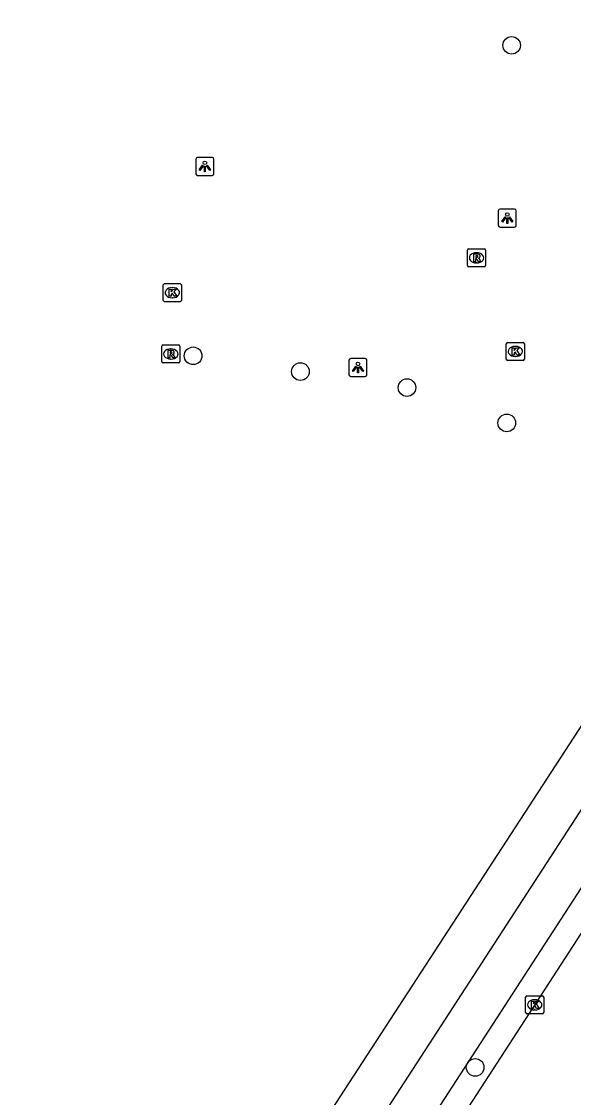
# Model space of a CAD drawing. Extents: x 161258 to 161838, y 380836 to 381727.
# Drawn here: x 161499.5 to 161530.1, y 380912 to 380971.7 of the extents above; entities that cross this region are included whole.
import ezdxf

# ---------------------------------------------------------------- set-up
doc = ezdxf.new("R2010")
doc.units = 0
for name, color, linetype in [('IMGEO_Boom', 7, 'Continuous'), ('IMGEO_Fietspad_gesloten', 7, 'Continuous'), ('IMGEO_Kolk', 7, 'Continuous'), ('IMGEO_Lichtpunt', 7, 'Continuous'), ('IMGEO_Rijbaan_lokaal_open', 7, 'Continuous'), ('IMGEO_Rioolput', 7, 'Continuous'), ('IMGEO_Voetpad_open', 7, 'Continuous')]:
    doc.layers.add(name, color=color, linetype=linetype)

msp = doc.modelspace()

# ---------------------------------------------------------------- linework, layer by layer
at = {"layer": 'IMGEO_Boom'}
for centre in [(161526.639, 380970.353), (161508.983, 380953.127), (161514.93, 380952.249), (161520.838, 380951.363), (161526.368, 380949.403), (161524.614, 380913.646)]:
    msp.add_circle(centre, 0.489, dxfattribs=at)
at = {"layer": 'IMGEO_Fietspad_gesloten'}
for points in [[(161581.633, 381006.84), (161581.562, 381006.731), (161578.938, 381002.688), (161504.207, 380887.394), (161498.991, 380879.345)], [(161503.381, 380881.765), (161506.413, 380886.439), (161550.334, 380954.192)]]:
    msp.add_lwpolyline(points, dxfattribs=at)
at = {"layer": 'IMGEO_Kolk'}
for p, q in [((161507.33, 380956.204), (161507.33, 380957.056)), ((161507.405, 380957.13), (161508.257, 380957.13)), ((161507.818, 380956.91), (161507.843, 380956.91)), ((161508.331, 380957.056), (161508.331, 380956.204)), ((161507.841, 380956.35), (161507.816, 380956.35)), ((161508.257, 380956.13), (161507.405, 380956.13)), ((161526.416, 380953.869), (161527.268, 380953.869)), ((161526.341, 380952.943), (161526.341, 380953.795)), ((161526.829, 380953.649), (161526.854, 380953.649)), ((161527.342, 380953.795), (161527.342, 380952.943)), ((161527.268, 380952.869), (161526.416, 380952.869)), ((161526.852, 380953.089), (161526.827, 380953.089)), ((161527.413, 380916.693), (161527.413, 380917.545)), ((161527.488, 380917.619), (161528.34, 380917.619)), ((161528.414, 380917.545), (161528.414, 380916.693)), ((161527.924, 380916.839), (161527.899, 380916.839)), ((161527.901, 380917.399), (161527.926, 380917.399)), ((161528.34, 380916.619), (161527.488, 380916.619))]:
    msp.add_line(p, q, dxfattribs=at)
for points in [[(161507.33, 380956.204), (161507.33, 380957.056)], [(161507.405, 380957.13), (161508.257, 380957.13)], [(161507.651, 380956.83), (161507.774, 380956.83), (161507.774, 380956.679), (161507.904, 380956.83), (161508.068, 380956.83), (161507.922, 380956.679), (161508.075, 380956.43), (161507.923, 380956.43), (161507.838, 380956.594), (161507.774, 380956.527), (161507.774, 380956.43), (161507.651, 380956.43), (161507.651, 380956.83)], [(161508.331, 380957.056), (161508.331, 380956.204)], [(161508.257, 380956.13), (161507.405, 380956.13)], [(161526.416, 380953.869), (161527.268, 380953.869)], [(161526.341, 380952.943), (161526.341, 380953.795)], [(161526.662, 380953.569), (161526.785, 380953.569), (161526.785, 380953.418), (161526.915, 380953.569), (161527.079, 380953.569), (161526.933, 380953.418), (161527.086, 380953.169), (161526.934, 380953.169), (161526.849, 380953.333), (161526.785, 380953.266), (161526.785, 380953.169), (161526.662, 380953.169), (161526.662, 380953.569)], [(161527.342, 380953.795), (161527.342, 380952.943)], [(161527.268, 380952.869), (161526.416, 380952.869)], [(161527.413, 380916.693), (161527.413, 380917.545)], [(161527.488, 380917.619), (161528.34, 380917.619)], [(161528.414, 380917.545), (161528.414, 380916.693)], [(161527.734, 380917.319), (161527.857, 380917.319), (161527.857, 380917.168), (161527.987, 380917.319), (161528.151, 380917.319), (161528.005, 380917.168), (161528.158, 380916.919), (161528.006, 380916.919), (161527.921, 380917.083), (161527.857, 380917.016), (161527.857, 380916.919), (161527.734, 380916.919), (161527.734, 380917.319)], [(161528.34, 380916.619), (161527.488, 380916.619)]]:
    msp.add_lwpolyline(points, dxfattribs=at)
for centre, start, end in [((161507.407, 380957.054), 91.55205, 178.44795), ((161507.407, 380957.054), 91.55205, 178.44795), ((161508.255, 380957.054), 1.55205, 88.44795), ((161508.255, 380957.054), 1.55205, 88.44795), ((161507.407, 380956.206), 181.55205, 268.44795), ((161507.407, 380956.206), 181.55205, 268.44795), ((161508.255, 380956.206), 271.55205, 358.44795), ((161508.255, 380956.206), 271.55205, 358.44795), ((161526.418, 380953.793), 91.55205, 178.44795), ((161526.418, 380953.793), 91.55205, 178.44795), ((161527.266, 380953.793), 1.55205, 88.44795), ((161527.266, 380953.793), 1.55205, 88.44795), ((161526.418, 380952.945), 181.55205, 268.44795), ((161526.418, 380952.945), 181.55205, 268.44795), ((161527.266, 380952.945), 271.55205, 358.44795), ((161527.266, 380952.945), 271.55205, 358.44795), ((161527.49, 380917.543), 91.55205, 178.44795), ((161527.49, 380917.543), 91.55205, 178.44795), ((161528.338, 380917.543), 1.55205, 88.44795), ((161528.338, 380917.543), 1.55205, 88.44795), ((161527.49, 380916.695), 181.55205, 268.44795), ((161527.49, 380916.695), 181.55205, 268.44795), ((161528.338, 380916.695), 271.55205, 358.44795), ((161528.338, 380916.695), 271.55205, 358.44795)]:
    msp.add_arc(centre, 0.0765, start, end, dxfattribs=at)
for centre, major_axis, ratio, start_param, end_param in [((161507.817, 380956.63), (-0.387, 0.002), 0.722429, 4.712389, 7.853982), ((161507.842, 380956.63), (-0.39, 0.002), 0.717154, 1.570796, 4.712389), ((161526.828, 380953.369), (-0.387, 0.002), 0.722429, 4.712389, 7.853982), ((161526.853, 380953.369), (-0.39, 0.002), 0.717154, 1.570796, 4.712389), ((161527.9, 380917.119), (-0.387, 0.002), 0.722429, 4.712389, 7.853982), ((161527.925, 380917.119), (-0.39, 0.002), 0.717154, 1.570796, 4.712389)]:
    msp.add_ellipse(centre, major_axis=major_axis, ratio=ratio, start_param=start_param, end_param=end_param, dxfattribs=at)
at = {"layer": 'IMGEO_Lichtpunt'}
for p, q in [((161509.136, 380964.035), (161509.136, 380963.228)), ((161509.136, 380964.035), (161509.136, 380963.228)), ((161510.038, 380964.13), (161509.23, 380964.13)), ((161510.038, 380964.13), (161509.23, 380964.13)), ((161510.132, 380963.228), (161510.132, 380964.035)), ((161510.132, 380963.228), (161510.132, 380964.035)), ((161509.23, 380963.134), (161510.038, 380963.134)), ((161509.23, 380963.134), (161510.038, 380963.134)), ((161525.899, 380961.17), (161525.899, 380960.363)), ((161525.899, 380961.17), (161525.899, 380960.363)), ((161526.801, 380961.265), (161525.993, 380961.265)), ((161526.801, 380961.265), (161525.993, 380961.265)), ((161526.895, 380960.363), (161526.895, 380961.17)), ((161526.895, 380960.363), (161526.895, 380961.17)), ((161525.993, 380960.269), (161526.801, 380960.269)), ((161525.993, 380960.269), (161526.801, 380960.269)), ((161517.622, 380952.881), (161517.622, 380952.074)), ((161517.622, 380952.881), (161517.622, 380952.074)), ((161518.524, 380952.976), (161517.716, 380952.976)), ((161518.524, 380952.976), (161517.716, 380952.976)), ((161518.618, 380952.074), (161518.618, 380952.881)), ((161518.618, 380952.074), (161518.618, 380952.881)), ((161517.716, 380951.98), (161518.524, 380951.98)), ((161517.716, 380951.98), (161518.524, 380951.98))]:
    msp.add_line(p, q, dxfattribs=at)
for points in [[(161509.51, 380963.699), (161509.549, 380963.671), (161509.361, 380963.409), (161509.323, 380963.436), (161509.51, 380963.699)], [(161509.612, 380963.651), (161509.659, 380963.651), (161509.659, 380963.329), (161509.612, 380963.329), (161509.612, 380963.651)], [(161509.722, 380963.671), (161509.76, 380963.698), (161509.947, 380963.436), (161509.908, 380963.408), (161509.722, 380963.671)], [(161526.273, 380960.834), (161526.312, 380960.806), (161526.124, 380960.544), (161526.086, 380960.571), (161526.273, 380960.834)], [(161526.375, 380960.786), (161526.422, 380960.786), (161526.422, 380960.464), (161526.375, 380960.464), (161526.375, 380960.786)], [(161526.485, 380960.806), (161526.523, 380960.833), (161526.71, 380960.571), (161526.671, 380960.543), (161526.485, 380960.806)], [(161517.996, 380952.545), (161518.035, 380952.517), (161517.847, 380952.255), (161517.809, 380952.282), (161517.996, 380952.545)], [(161518.098, 380952.497), (161518.145, 380952.497), (161518.145, 380952.175), (161518.098, 380952.175), (161518.098, 380952.497)], [(161518.208, 380952.517), (161518.246, 380952.544), (161518.433, 380952.282), (161518.394, 380952.254), (161518.208, 380952.517)]]:
    msp.add_lwpolyline(points, dxfattribs=at)
for centre in [(161509.635, 380963.833), (161526.398, 380960.968), (161518.121, 380952.679)]:
    msp.add_circle(centre, 0.0994, dxfattribs=at)
for centre, start, end in [((161509.23, 380964.035), 90, 180), ((161509.23, 380964.035), 90, 180), ((161510.038, 380964.035), 0, 90), ((161510.038, 380964.035), 0, 90), ((161509.23, 380963.228), 180, 270), ((161509.23, 380963.228), 180, 270), ((161510.038, 380963.228), 270, 0), ((161510.038, 380963.228), 270, 360), ((161525.993, 380961.17), 90, 180), ((161525.993, 380961.17), 90, 180), ((161526.801, 380961.17), 0, 90), ((161526.801, 380961.17), 0, 90), ((161525.993, 380960.363), 180, 270), ((161525.993, 380960.363), 180, 270), ((161526.801, 380960.363), 270, 0), ((161526.801, 380960.363), 270, 360), ((161517.716, 380952.881), 90, 180), ((161517.716, 380952.881), 90, 180), ((161518.524, 380952.881), 0, 90), ((161518.524, 380952.881), 0, 90), ((161517.716, 380952.074), 180, 270), ((161517.716, 380952.074), 180, 270), ((161518.524, 380952.074), 270, 0), ((161518.524, 380952.074), 270, 360)]:
    msp.add_arc(centre, 0.0946, start, end, dxfattribs=at)
at = {"layer": 'IMGEO_Rijbaan_lokaal_open'}
msp.add_lwpolyline([(161504.523, 380881.003), (161505.64, 380882.718), (161544.901, 380943.304)], dxfattribs=at)
at = {"layer": 'IMGEO_Rioolput'}
for p, q in [((161524.194, 380958.136), (161524.194, 380958.988)), ((161524.269, 380959.062), (161525.121, 380959.062)), ((161524.682, 380958.842), (161524.707, 380958.842)), ((161525.195, 380958.988), (161525.195, 380958.136)), ((161525.121, 380958.062), (161524.269, 380958.062)), ((161524.705, 380958.282), (161524.68, 380958.282)), ((161507.244, 380952.803), (161507.244, 380953.655)), ((161507.319, 380953.729), (161508.171, 380953.729)), ((161507.732, 380953.509), (161507.757, 380953.509)), ((161508.245, 380953.655), (161508.245, 380952.803)), ((161508.171, 380952.729), (161507.319, 380952.729)), ((161507.755, 380952.949), (161507.73, 380952.949))]:
    msp.add_line(p, q, dxfattribs=at)
for points in [[(161524.194, 380958.136), (161524.194, 380958.988)], [(161524.269, 380959.062), (161525.121, 380959.062)], [(161524.783, 380958.76), (161524.531, 380958.762), (161524.531, 380958.362)], [(161524.709, 380958.681), (161524.655, 380958.681), (161524.655, 380958.6)], [(161525.195, 380958.988), (161525.195, 380958.136)], [(161525.121, 380958.062), (161524.269, 380958.062)], [(161524.531, 380958.362), (161524.655, 380958.362), (161524.655, 380958.524), (161524.666, 380958.524)], [(161524.655, 380958.6), (161524.707, 380958.6)], [(161524.713, 380958.495), (161524.784, 380958.362), (161524.924, 380958.362), (161524.859, 380958.488)], [(161507.244, 380952.803), (161507.244, 380953.655)], [(161507.319, 380953.729), (161508.171, 380953.729)], [(161507.833, 380953.427), (161507.581, 380953.429), (161507.581, 380953.029)], [(161507.759, 380953.348), (161507.705, 380953.348), (161507.705, 380953.267)], [(161507.705, 380953.267), (161507.757, 380953.267)], [(161508.245, 380953.655), (161508.245, 380952.803)], [(161508.171, 380952.729), (161507.319, 380952.729)], [(161507.581, 380953.029), (161507.705, 380953.029), (161507.705, 380953.191), (161507.716, 380953.191)], [(161507.763, 380953.162), (161507.834, 380953.029), (161507.974, 380953.029), (161507.909, 380953.155)]]:
    msp.add_lwpolyline(points, dxfattribs=at)
for centre, radius, start, end in [((161524.271, 380958.986), 0.0765, 91.55205, 178.44795), ((161524.271, 380958.986), 0.0765, 91.55205, 178.44795), ((161524.691, 380958.789), 0.19, 274.7715, 282.96867), ((161524.715, 380958.585), 0.0964, 77.00612, 93.18647), ((161524.729, 380958.642), 0.0378, 276.66336, 79.67722), ((161524.782, 380958.65), 0.109, 350.36119, 89.41601), ((161524.78, 380958.65), 0.112, 277.58423, 350.98172), ((161525.119, 380958.986), 0.0765, 1.55205, 88.44795), ((161525.119, 380958.986), 0.0765, 1.55205, 88.44795), ((161524.271, 380958.138), 0.0765, 181.55205, 268.44795), ((161524.271, 380958.138), 0.0765, 181.55205, 268.44795), ((161524.665, 380958.471), 0.0533, 26.02933, 88.69889), ((161524.764, 380958.435), 0.108, 29.51342, 73.79051), ((161525.119, 380958.138), 0.0765, 271.55205, 358.44795), ((161525.119, 380958.138), 0.0765, 271.55205, 358.44795), ((161507.321, 380953.653), 0.0765, 91.55205, 178.44795), ((161507.321, 380953.653), 0.0765, 91.55205, 178.44795), ((161507.741, 380953.456), 0.19, 274.7715, 282.96867), ((161507.765, 380953.252), 0.0964, 77.00612, 93.18647), ((161507.779, 380953.309), 0.0378, 276.66336, 79.67722), ((161507.832, 380953.317), 0.109, 350.36119, 89.41601), ((161507.83, 380953.317), 0.112, 277.58423, 350.98172), ((161508.169, 380953.653), 0.0765, 1.55205, 88.44795), ((161508.169, 380953.653), 0.0765, 1.55205, 88.44795), ((161507.321, 380952.805), 0.0765, 181.55205, 268.44795), ((161507.321, 380952.805), 0.0765, 181.55205, 268.44795), ((161507.715, 380953.138), 0.0533, 26.02933, 88.69889), ((161507.814, 380953.102), 0.108, 29.51342, 73.79051), ((161508.169, 380952.805), 0.0765, 271.55205, 358.44795), ((161508.169, 380952.805), 0.0765, 271.55205, 358.44795)]:
    msp.add_arc(centre, radius, start, end, dxfattribs=at)
for centre, major_axis, ratio, start_param, end_param in [((161524.681, 380958.562), (-0.387, 0.002), 0.722429, 4.712389, 7.853982), ((161524.706, 380958.562), (-0.39, 0.002), 0.717154, 1.570796, 4.712389), ((161507.731, 380953.229), (-0.387, 0.002), 0.722429, 4.712389, 7.853982), ((161507.756, 380953.229), (-0.39, 0.002), 0.717154, 1.570796, 4.712389)]:
    msp.add_ellipse(centre, major_axis=major_axis, ratio=ratio, start_param=start_param, end_param=end_param, dxfattribs=at)
at = {"layer": 'IMGEO_Voetpad_open'}
msp.add_lwpolyline([(161578.923, 381007.348), (161578.828, 381007.201), (161576.218, 381003.146), (161558.236, 380975.49), (161556.737, 380973.185), (161556.123, 380972.241), (161554.834, 380970.332), (161546.174, 380956.722), (161540.302, 380947.69), (161515.878, 380910.106)], dxfattribs=at)

doc.saveas('drawing.dxf')
